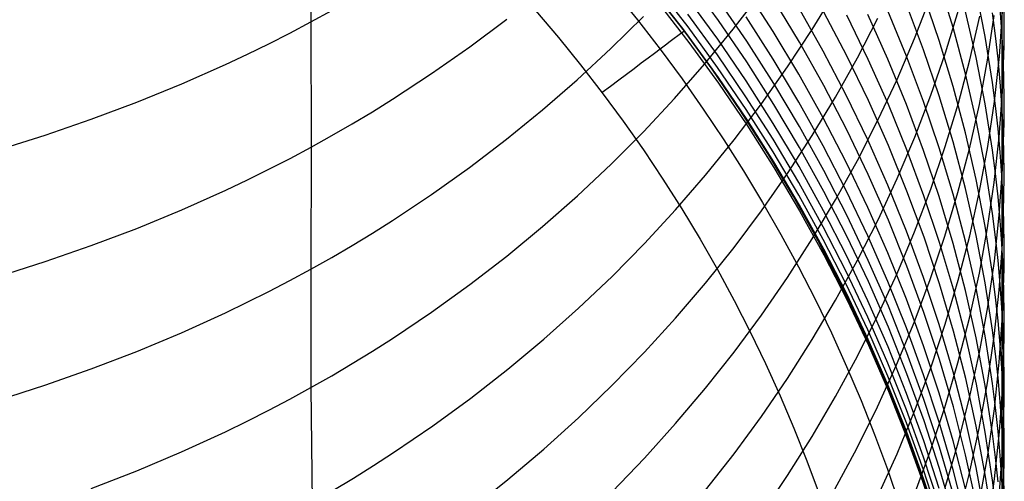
# Model space of a CAD drawing. Extents: x -383 to 1849, y -1185 to -529.
# Tile 448 of 656: x 417.39 to 427, y -1100.33 to -1095.83. Entities that reach past the tile are written whole.
import ezdxf

# ---------------------------------------------------------------- set-up
doc = ezdxf.new("R2010")
doc.units = 0
doc.layers.add('PREDEFINITO', color=7, linetype='CONTINUOUS')

msp = doc.modelspace()

# ---------------------------------------------------------------- linework, layer by layer
at = {"layer": 'PREDEFINITO'}
for p, q in [((420.2321, -1094.5964, 639.3888), (420.2325, -1095.8487, 637.8355)), ((426.9724, -1095.1933, 613.899), (426.9721, -1096.6583, 610.7636)), ((424.2088, -1095.8343, 585.1932), (423.92, -1095.4382, 585.1556)), ((426.4975, -1095.9041, 605.043), (426.3614, -1095.4587, 604.8921)), ((423.1906, -1095.5484, -0.0191), (423.4179, -1095.8286, -0.0191)), ((423.5531, -1095.5261, 575.188), (423.8555, -1095.9135, 575.188)), ((423.5531, -1095.5261, 0.688), (423.8555, -1095.9135, 0.688)), ((423.8555, -1095.9135, 287.438), (423.5531, -1095.5261, 287.438)), ((423.9106, -1095.8961, 580.3755), (423.6092, -1095.5071, 580.3598)), ((424.3521, -1095.9201, 630.8292), (424.6194, -1095.5716, 630.607)), ((424.7412, -1095.9406, 589.9641), (424.4771, -1095.5299, 589.8998)), ((425.1221, -1095.9207, 628.5886), (425.3496, -1095.5486, 628.3605)), ((426.3606, -1096.0291, 603.3296), (426.209, -1095.5849, 603.1886)), ((426.8104, -1095.9892, 608.6586), (426.7228, -1095.5411, 608.4876)), ((423.9185, -1095.9921, 578.6576), (423.6176, -1095.6034, 578.6524)), ((423.6187, -1095.6605, 576.0461), (423.9196, -1096.049, 576.0236)), ((424.2014, -1096.017, 583.5933), (423.9121, -1095.6196, 583.5627)), ((424.4846, -1096.0363, 586.8397), (424.2082, -1095.6317, 586.7937)), ((424.9988, -1096.0463, 591.5749), (424.7481, -1095.6299, 591.5006)), ((426.2088, -1096.1215, 601.6227), (426.0421, -1095.6791, 601.4917)), ((426.1212, -1096.0087, 624.3135), (426.2782, -1095.6032, 624.0847)), ((426.9948, -1095.8599, 614.1976), (426.9917, -1095.6375, 614.0981)), ((420.2325, -1095.8487, 637.8355), (420.4347, -1095.7376, 637.7574)), ((422.4237, -1095.7372, -0.312), (422.6465, -1095.9992, -0.312)), ((424.1991, -1096.1707, 581.9948), (423.9098, -1095.7727, 581.9712)), ((425.2306, -1096.1343, 593.2037), (424.9928, -1095.7115, 593.1197)), ((425.4604, -1096.1803, 594.8662), (425.2367, -1095.7528, 594.7733)), ((425.8607, -1096.2121, 598.232), (425.6646, -1095.7755, 598.1206)), ((426.0418, -1096.1813, 599.9243), (425.8602, -1095.7415, 599.8032)), ((426.4216, -1096.1491, 622.2965), (426.5486, -1095.7325, 622.0716)), ((426.7217, -1096.1941, 606.9262), (426.6173, -1095.7451, 606.7647)), ((426.9107, -1095.983, 610.4918), (426.8816, -1095.7587, 610.4014)), ((426.9488, -1096.1858, 616.2797), (426.9803, -1095.7454, 616.0727)), ((426.9724, -1095.9405, 612.3377), (426.9562, -1095.717, 612.2426)), ((420.0279, -1095.9569, 637.9114), (420.2325, -1095.8487, 637.8355)), ((420.2325, -1095.8487, 637.8355), (420.2328, -1097.07, 636.2578)), ((421.7808, -1096.0913, 635.594), (422.1419, -1095.8199, 635.4086)), ((423.1587, -1096.1078, 633.2476), (423.4749, -1095.7949, 633.0408)), ((423.4179, -1095.8286, -0.0191), (423.6386, -1096.1138, -0.0191)), ((424.4852, -1096.2391, 585.2312), (424.2088, -1095.8343, 585.1932)), ((424.7408, -1096.2114, 588.4286), (424.4767, -1095.7993, 588.3734)), ((425.6696, -1096.2148, 596.5472), (425.4598, -1095.7824, 596.4452)), ((425.5626, -1096.1987, 626.5656), (425.7626, -1095.8112, 626.3377)), ((426.66, -1096.2186, 620.2802), (426.7562, -1095.7922, 620.0601)), ((426.8336, -1096.2211, 618.2688), (426.8983, -1095.7864, 618.0546)), ((426.9937, -1096.0823, 614.2971), (426.9948, -1095.8599, 614.1976)), ((419.8209, -1096.0621, 637.985), (420.0279, -1095.9569, 637.9114)), ((423.8555, -1095.9135, 575.188), (424.1458, -1096.3103, 575.188)), ((423.8555, -1095.9135, 0.688), (424.1458, -1096.3103, 0.688)), ((424.1458, -1096.3103, 287.438), (423.8555, -1095.9135, 287.438)), ((424.1998, -1096.2944, 580.3913), (423.9106, -1095.8961, 580.3755)), ((424.0723, -1096.2613, 631.0465), (424.3521, -1095.9201, 630.8292)), ((424.9924, -1096.3592, 590.0294), (424.7412, -1095.9406, 589.9641)), ((424.8813, -1096.2867, 628.8126), (425.1221, -1095.9207, 628.5886)), ((426.6179, -1096.3532, 605.1948), (426.4975, -1095.9041, 605.043)), ((426.9843, -1096.1644, 612.4327), (426.9724, -1095.9405, 612.3377)), ((419.6117, -1096.1644, 638.0565), (419.8209, -1096.0621, 637.985)), ((422.6465, -1095.9992, -0.312), (422.8631, -1096.2664, -0.312)), ((424.2073, -1096.39, 578.6625), (423.9185, -1095.9921, 578.6576)), ((423.9196, -1096.049, 576.0236), (424.2084, -1096.4468, 576.0004)), ((424.4783, -1096.4232, 583.6242), (424.2014, -1096.017, 583.5933)), ((424.7482, -1096.4491, 586.8863), (424.4846, -1096.0363, 586.8397)), ((425.2361, -1096.47, 591.6503), (424.9988, -1096.0463, 591.5749)), ((425.9496, -1096.4101, 624.5396), (426.1212, -1096.0087, 624.3135)), ((426.4968, -1096.4773, 603.4715), (426.3606, -1096.0291, 603.3296)), ((426.8815, -1096.4397, 608.8301), (426.8104, -1095.9892, 608.6586)), ((426.9355, -1096.2077, 610.5823), (426.9107, -1095.983, 610.4918)), ((419.4003, -1096.2638, 638.1257), (419.6117, -1096.1644, 638.0565)), ((421.4091, -1096.3524, 635.7719), (421.7808, -1096.0913, 635.594)), ((422.8309, -1096.4119, 633.4482), (423.1587, -1096.1078, 633.2476)), ((423.6386, -1096.1138, -0.0191), (423.8525, -1096.4039, -0.0191)), ((425.4548, -1096.5639, 593.2888), (425.2306, -1096.1343, 593.2037)), ((426.3605, -1096.5684, 601.7548), (426.2088, -1096.1215, 601.6227)), ((426.2794, -1096.5624, 622.5193), (426.4216, -1096.1491, 622.2965)), ((426.9786, -1096.5273, 614.4959), (426.9937, -1096.0823, 614.2971)), ((426.9918, -1096.3884, 612.5278), (426.9843, -1096.1644, 612.4327)), ((424.476, -1096.5776, 582.0186), (424.1991, -1096.1707, 581.9948)), ((424.7488, -1096.6524, 585.2698), (424.4852, -1096.2391, 585.2312)), ((424.992, -1096.6314, 588.4846), (424.7408, -1096.2114, 588.4286)), ((425.3488, -1096.581, 626.79), (425.5626, -1096.1987, 626.5656)), ((425.6702, -1096.6142, 594.9601), (425.4604, -1096.1803, 594.8662)), ((425.8652, -1096.6532, 596.6503), (425.6696, -1096.2148, 596.5472)), ((426.0422, -1096.6543, 598.3446), (425.8607, -1096.2121, 598.232)), ((426.2086, -1096.6262, 600.0465), (426.0418, -1096.1813, 599.9243)), ((426.5482, -1096.6425, 620.4986), (426.66, -1096.2186, 620.2802)), ((426.8098, -1096.6459, 607.0884), (426.7217, -1096.1941, 606.9262)), ((426.7528, -1096.6543, 618.482), (426.8336, -1096.2211, 618.2688)), ((426.9008, -1096.6256, 616.486), (426.9488, -1096.1858, 616.2797)), ((426.956, -1096.4328, 610.6729), (426.9355, -1096.2077, 610.5823)), ((418.9712, -1096.4537, 638.2574), (419.4003, -1096.2638, 638.1257)), ((421.027, -1096.6028, 635.9421), (421.4091, -1096.3524, 635.7719)), ((422.8631, -1096.2664, -0.312), (423.0735, -1096.5385, -0.312)), ((423.7802, -1096.5949, 631.2584), (424.0723, -1096.2613, 631.0465)), ((424.1458, -1096.3103, 575.188), (424.4237, -1096.7162, 575.188)), ((424.1458, -1096.3103, 0.688), (424.4237, -1096.7162, 0.688)), ((424.4237, -1096.7162, 287.438), (424.1458, -1096.3103, 287.438)), ((424.4767, -1096.7015, 580.4071), (424.1998, -1096.2944, 580.3913)), ((424.6273, -1096.6462, 629.0323), (424.8813, -1096.2867, 628.8126)), ((426.7222, -1096.8054, 605.3474), (426.6179, -1096.3532, 605.1948)), ((422.4917, -1096.7068, 633.6423), (422.8309, -1096.4119, 633.4482)), ((423.8525, -1096.4039, -0.0191), (424.0597, -1096.6987, -0.0191)), ((424.4837, -1096.7968, 578.6672), (424.2073, -1096.39, 578.6625)), ((424.2084, -1096.4468, 576.0004), (424.4847, -1096.8533, 575.9763)), ((424.7424, -1096.8378, 583.6555), (424.4783, -1096.4232, 583.6242)), ((424.9989, -1096.8699, 586.9335), (424.7482, -1096.4491, 586.8863)), ((425.2302, -1096.7852, 590.0955), (424.9924, -1096.3592, 590.0294)), ((425.7637, -1096.8071, 624.7629), (425.9496, -1096.4101, 624.5396)), ((426.9107, -1096.6657, 608.9161), (426.8815, -1096.4397, 608.8301)), ((426.9721, -1096.6583, 610.7636), (426.956, -1096.4328, 610.6729)), ((426.9951, -1096.6126, 612.6229), (426.9918, -1096.3884, 612.5278)), ((418.5341, -1096.6318, 638.3802), (418.9712, -1096.4537, 638.2574)), ((423.0735, -1096.5385, -0.312), (423.2775, -1096.8154, -0.312)), ((425.4599, -1096.9007, 591.7266), (425.2361, -1096.47, 591.6503)), ((426.6173, -1096.9292, 603.6143), (426.4968, -1096.4773, 603.4715)), ((426.9467, -1096.9721, 614.6942), (426.9786, -1096.5273, 614.4959)), ((418.0896, -1096.798, 638.494), (418.5341, -1096.6318, 638.3802)), ((420.8322, -1096.7239, 636.0241), (421.027, -1096.6028, 635.9421)), ((423.4759, -1096.9203, 631.4648), (423.7802, -1096.5949, 631.2584)), ((424.7402, -1096.9927, 582.0426), (424.476, -1096.5776, 582.0186)), ((425.2299, -1097.0589, 588.5412), (424.992, -1096.6314, 588.4846)), ((425.1213, -1096.9575, 627.0108), (425.3488, -1096.581, 626.79)), ((425.6651, -1097, 593.3748), (425.4548, -1096.5639, 593.2888)), ((425.8658, -1097.054, 595.055), (425.6702, -1096.6142, 594.9601)), ((426.1223, -1096.972, 622.7398), (426.2794, -1096.5624, 622.5193)), ((426.3603, -1097.0757, 600.1697), (426.2086, -1096.6262, 600.0465)), ((426.4967, -1097.0194, 601.8878), (426.3605, -1096.5684, 601.7548)), ((426.421, -1097.0635, 620.7153), (426.5482, -1096.6425, 620.4986)), ((426.8364, -1097.0641, 616.6914), (426.9008, -1096.6256, 616.486)), ((426.994, -1096.8369, 612.718), (426.9951, -1096.6126, 612.6229)), ((420.6348, -1096.8421, 636.1041), (420.8322, -1096.7239, 636.0241)), ((422.1415, -1096.9921, 633.8296), (422.4917, -1096.7068, 633.6423)), ((424.0597, -1096.6987, -0.0191), (424.2599, -1096.9981, -0.0191)), ((424.3605, -1096.9988, 629.2475), (424.6273, -1096.6462, 629.0323)), ((424.4237, -1096.7162, 575.188), (424.689, -1097.1306, 575.188)), ((424.4237, -1096.7162, 0.688), (424.689, -1097.1306, 0.688)), ((424.689, -1097.1306, 287.438), (424.4237, -1096.7162, 287.438)), ((424.7408, -1097.117, 580.4229), (424.4767, -1096.7015, 580.4071)), ((424.9995, -1097.0735, 585.3087), (424.7488, -1096.6524, 585.2698)), ((426.0463, -1097.0971, 596.7544), (425.8652, -1096.6532, 596.6503)), ((426.209, -1097.1014, 598.4581), (426.0422, -1096.6543, 598.3446)), ((426.6562, -1097.0854, 618.6938), (426.7528, -1096.6543, 618.482)), ((426.8813, -1097.1, 607.2512), (426.8098, -1096.6459, 607.0884)), ((426.9356, -1096.8921, 609.0021), (426.9107, -1096.6657, 608.9161)), ((426.9839, -1096.884, 610.8543), (426.9721, -1096.6583, 610.7636)), ((426.9721, -1096.6583, 610.7636), (426.9731, -1098.0135, 607.5776)), ((417.6381, -1096.9524, 638.5989), (418.0896, -1096.798, 638.494)), ((423.2775, -1096.8154, -0.312), (423.4751, -1097.0969, -0.312)), ((424.7473, -1097.2119, 578.6717), (424.4837, -1096.7968, 578.6672)), ((425.4544, -1097.2181, 590.1623), (425.2302, -1096.7852, 590.0955)), ((425.5637, -1097.199, 624.9831), (425.7637, -1096.8071, 624.7629)), ((426.8101, -1097.2605, 605.5007), (426.7222, -1096.8054, 605.3474)), ((426.9791, -1097.2855, 612.9078), (426.994, -1096.8369, 612.718)), ((420.435, -1096.9575, 636.182), (420.6348, -1096.8421, 636.1041)), ((423.1597, -1097.2372, 631.6655), (423.4759, -1096.9203, 631.4648)), ((424.4847, -1096.8533, 575.9763), (424.7484, -1097.2681, 575.9513)), ((424.9936, -1097.2603, 583.6871), (424.7424, -1096.8378, 583.6555)), ((425.2363, -1097.2981, 586.9812), (424.9989, -1096.8699, 586.9335)), ((425.6697, -1097.3379, 591.8038), (425.4599, -1096.9007, 591.7266)), ((426.7217, -1097.3843, 603.7578), (426.6173, -1096.9292, 603.6143)), ((426.9562, -1097.1189, 609.0882), (426.9356, -1096.8921, 609.0021)), ((426.9913, -1097.1099, 610.9449), (426.9839, -1096.884, 610.8543)), ((417.1803, -1097.0948, 638.6948), (417.6381, -1096.9524, 638.5989)), ((420.2328, -1097.07, 636.2578), (420.435, -1096.9575, 636.182)), ((421.7804, -1097.2674, 634.0098), (422.1415, -1096.9921, 633.8296)), ((424.0811, -1097.344, 629.4578), (424.3605, -1096.9988, 629.2475)), ((424.2599, -1096.9981, -0.0191), (424.453, -1097.3019, -0.0191)), ((424.9915, -1097.4158, 582.0667), (424.7402, -1096.9927, 582.0426)), ((424.8805, -1097.3278, 627.2276), (425.1213, -1096.9575, 627.0108)), ((425.8611, -1097.4421, 593.4617), (425.6651, -1097, 593.3748)), ((425.9507, -1097.3773, 622.9577), (426.1223, -1096.972, 622.7398)), ((426.6172, -1097.474, 602.0215), (426.4967, -1097.0194, 601.8878)), ((426.8983, -1097.4161, 614.892), (426.9467, -1096.9721, 614.6942)), ((420.0282, -1097.1796, 636.3315), (420.2328, -1097.07, 636.2578)), ((420.2328, -1097.07, 636.2578), (420.2324, -1098.26, 634.6548)), ((423.4751, -1097.0969, -0.312), (423.6661, -1097.3828, -0.312)), ((424.992, -1097.5403, 580.4387), (424.7408, -1097.117, 580.4229)), ((425.2368, -1097.5021, 585.3481), (424.9995, -1097.0735, 585.3087)), ((425.4541, -1097.4932, 588.5985), (425.2299, -1097.0589, 588.5412)), ((426.0468, -1097.4995, 595.1509), (425.8658, -1097.054, 595.055)), ((426.2126, -1097.546, 596.8595), (426.0463, -1097.0971, 596.7544)), ((426.3606, -1097.5531, 598.5726), (426.209, -1097.1014, 598.4581)), ((426.2788, -1097.4811, 620.9299), (426.421, -1097.0635, 620.7153)), ((426.4966, -1097.5292, 600.2937), (426.3603, -1097.0757, 600.1697)), ((426.544, -1097.5141, 618.9042), (426.6562, -1097.0854, 618.6938)), ((426.7559, -1097.501, 616.8957), (426.8364, -1097.0641, 616.6914)), ((426.9107, -1097.3278, 607.3327), (426.8813, -1097.1, 607.2512)), ((426.9725, -1097.346, 609.1744), (426.9562, -1097.1189, 609.0882)), ((426.9944, -1097.336, 611.0356), (426.9913, -1097.1099, 610.9449)), ((419.8212, -1097.2861, 636.403), (420.0282, -1097.1796, 636.3315)), ((424.689, -1097.1306, 575.188), (424.9413, -1097.5531, 575.188)), ((424.689, -1097.1306, 0.688), (424.9413, -1097.5531, 0.688)), ((424.9413, -1097.5531, 287.438), (424.689, -1097.1306, 287.438)), ((424.998, -1097.6349, 578.676), (424.7473, -1097.2119, 578.6717)), ((425.3499, -1097.5856, 625.2), (425.5637, -1097.199, 624.9831)), ((425.6647, -1097.6575, 590.2299), (425.4544, -1097.2181, 590.1623)), ((419.612, -1097.3897, 636.4723), (419.8212, -1097.2861, 636.403)), ((421.4087, -1097.5322, 634.1827), (421.7804, -1097.2674, 634.0098)), ((422.8319, -1097.5453, 631.86), (423.1597, -1097.2372, 631.6655)), ((424.453, -1097.3019, -0.0191), (424.639, -1097.61, -0.0191)), ((424.7484, -1097.2681, 575.9513), (424.999, -1097.6908, 575.9257)), ((425.2314, -1097.6902, 583.7189), (424.9936, -1097.2603, 583.6871)), ((425.46, -1097.7332, 587.0294), (425.2363, -1097.2981, 586.9812)), ((426.8813, -1097.7179, 605.6544), (426.8101, -1097.2605, 605.5007)), ((426.9474, -1097.7339, 613.0973), (426.9791, -1097.2855, 612.9078)), ((419.4006, -1097.4903, 636.5394), (419.612, -1097.3897, 636.4723)), ((423.6661, -1097.3828, -0.312), (423.8504, -1097.6729, -0.312)), ((423.7893, -1097.6814, 629.663), (424.0811, -1097.344, 629.4578)), ((424.6266, -1097.6916, 627.4402), (424.8805, -1097.3278, 627.2276)), ((425.8653, -1097.7812, 591.8817), (425.6697, -1097.3379, 591.8038)), ((425.7648, -1097.7781, 623.1728), (425.9507, -1097.3773, 622.9577)), ((426.8097, -1097.8422, 603.9019), (426.7217, -1097.3843, 603.7578)), ((426.9358, -1097.556, 607.4143), (426.9107, -1097.3278, 607.3327)), ((426.9844, -1097.5734, 609.2606), (426.9725, -1097.346, 609.1744)), ((426.9931, -1097.5622, 611.1263), (426.9944, -1097.336, 611.0356)), ((418.9715, -1097.6826, 636.6672), (419.4006, -1097.4903, 636.5394)), ((425.2294, -1097.8463, 582.0909), (424.9915, -1097.4158, 582.0667)), ((425.4605, -1097.9376, 585.3878), (425.2368, -1097.5021, 585.3481)), ((425.6645, -1097.934, 588.6564), (425.4541, -1097.4932, 588.5985)), ((426.0427, -1097.8898, 593.5494), (425.8611, -1097.4421, 593.4617)), ((426.213, -1097.95, 595.2475), (426.0468, -1097.4995, 595.1509)), ((426.1217, -1097.895, 621.1423), (426.2788, -1097.4811, 620.9299)), ((426.7216, -1097.9319, 602.1559), (426.6172, -1097.474, 602.0215)), ((426.6597, -1097.9358, 617.0988), (426.7559, -1097.501, 616.8957)), ((426.8336, -1097.859, 615.0889), (426.8983, -1097.4161, 614.892)), ((421.0266, -1097.7862, 634.3481), (421.4087, -1097.5322, 634.1827)), ((422.4927, -1097.8439, 632.0483), (422.8319, -1097.5453, 631.86)), ((424.9413, -1097.5531, 575.188), (425.1805, -1097.9833, 575.188)), ((424.9413, -1097.5531, 0.688), (425.1805, -1097.9833, 0.688)), ((425.1805, -1097.9833, 287.438), (424.9413, -1097.5531, 287.438)), ((425.2298, -1097.9711, 580.4545), (424.992, -1097.5403, 580.4387)), ((425.1224, -1097.9663, 625.4133), (425.3499, -1097.5856, 625.2)), ((426.3637, -1097.9996, 596.9653), (426.2126, -1097.546, 596.8595)), ((426.4968, -1098.009, 598.6878), (426.3606, -1097.5531, 598.5726)), ((426.4165, -1097.9398, 619.1128), (426.544, -1097.5141, 618.9042)), ((426.6171, -1097.9865, 600.4185), (426.4966, -1097.5292, 600.2937)), ((426.9566, -1097.7846, 607.4959), (426.9358, -1097.556, 607.4143)), ((426.978, -1098.0147, 611.3073), (426.9931, -1097.5622, 611.1263)), ((426.992, -1097.801, 609.3467), (426.9844, -1097.5734, 609.2606)), ((418.5344, -1097.8628, 636.7864), (418.9715, -1097.6826, 636.6672)), ((423.4853, -1098.0107, 629.8628), (423.7893, -1097.6814, 629.663)), ((423.8504, -1097.6729, -0.312), (424.0279, -1097.9673, -0.312)), ((424.3598, -1098.0483, 627.6483), (424.6266, -1097.6916, 627.4402)), ((424.639, -1097.61, -0.0191), (424.8178, -1097.9222, -0.0191)), ((425.2353, -1098.0654, 578.6801), (424.998, -1097.6349, 578.676)), ((424.999, -1097.6908, 575.9257), (425.2364, -1098.1208, 575.8992)), ((425.4557, -1098.127, 583.751), (425.2314, -1097.6902, 583.7189)), ((425.8608, -1098.1029, 590.2981), (425.6647, -1097.6575, 590.2299)), ((420.8318, -1097.909, 634.4278), (421.0266, -1097.7862, 634.3481)), ((425.6698, -1098.1748, 587.078), (425.46, -1097.7332, 587.0294)), ((425.5647, -1098.1739, 623.3849), (425.7648, -1097.7781, 623.1728)), ((426.0464, -1098.23, 591.9604), (425.8653, -1097.7812, 591.8817)), ((426.9106, -1097.9473, 605.7314), (426.8813, -1097.7179, 605.6544)), ((426.8992, -1098.1815, 613.2862), (426.9474, -1097.7339, 613.0973)), ((426.9731, -1098.0135, 607.5776), (426.9566, -1097.7846, 607.4959)), ((418.0898, -1098.0311, 636.8968), (418.5344, -1097.8628, 636.7864)), ((422.1424, -1098.1329, 632.2299), (422.4927, -1097.8439, 632.0483)), ((425.4536, -1098.2837, 582.1153), (425.2294, -1097.8463, 582.0909)), ((426.2094, -1098.3425, 593.6379), (426.0427, -1097.8898, 593.5494)), ((426.7528, -1098.3002, 615.2848), (426.8336, -1097.859, 615.0889)), ((426.8812, -1098.3024, 604.0464), (426.8097, -1097.8422, 603.9019)), ((426.9952, -1098.0288, 609.4329), (426.992, -1097.801, 609.3467)), ((420.6344, -1098.0289, 634.5055), (420.8318, -1097.909, 634.4278)), ((424.0279, -1097.9673, -0.312), (424.1985, -1098.2656, -0.312)), ((424.8178, -1097.9222, -0.0191), (424.9891, -1098.2385, -0.0191)), ((424.8816, -1098.3408, 625.6227), (425.1224, -1097.9663, 625.4133)), ((425.1805, -1097.9833, 575.188), (425.4062, -1098.4205, 575.188)), ((425.1805, -1097.9833, 0.688), (425.4062, -1098.4205, 0.688)), ((425.4062, -1098.4205, 287.438), (425.1805, -1097.9833, 287.438)), ((425.454, -1098.4088, 580.4702), (425.2298, -1097.9711, 580.4545)), ((425.6703, -1098.3797, 585.4278), (425.4605, -1097.9376, 585.3878)), ((425.8606, -1098.3809, 588.7147), (425.6645, -1097.934, 588.6564)), ((425.95, -1098.3046, 621.3522), (426.1217, -1097.895, 621.1423)), ((426.364, -1098.4052, 595.3449), (426.213, -1097.95, 595.2475)), ((426.2739, -1098.3622, 619.3194), (426.4165, -1097.9398, 619.1128)), ((426.5478, -1098.368, 617.3004), (426.6597, -1097.9358, 617.0988)), ((426.7216, -1098.4469, 600.5438), (426.6171, -1097.9865, 600.4185)), ((426.8097, -1098.3926, 602.2909), (426.7216, -1097.9319, 602.1559)), ((426.9356, -1098.1771, 605.8085), (426.9106, -1097.9473, 605.7314)), ((417.6384, -1098.1874, 636.9986), (418.0898, -1098.0311, 636.8968)), ((420.4346, -1098.1459, 634.5812), (420.6344, -1098.0289, 634.5055)), ((423.1695, -1098.3314, 630.057), (423.4853, -1098.0107, 629.8628)), ((424.0805, -1098.3976, 627.8518), (424.3598, -1098.0483, 627.6483)), ((425.459, -1098.5028, 578.6839), (425.2353, -1098.0654, 578.6801)), ((426.4995, -1098.4573, 597.0718), (426.3637, -1097.9996, 596.9653)), ((426.6173, -1098.4685, 598.8036), (426.4968, -1098.009, 598.6878)), ((426.946, -1098.4669, 611.488), (426.978, -1098.0147, 611.3073)), ((426.9731, -1098.0135, 607.5776), (426.9726, -1098.6379, 605.9627)), ((426.9852, -1098.2426, 607.6593), (426.9731, -1098.0135, 607.5776)), ((426.9942, -1098.2566, 609.519), (426.9952, -1098.0288, 609.4329)), ((420.2324, -1098.26, 634.6548), (420.4346, -1098.1459, 634.5812)), ((421.7813, -1098.4116, 632.4047), (422.1424, -1098.1329, 632.2299)), ((425.2364, -1098.1208, 575.8992), (425.4601, -1098.5578, 575.8721)), ((425.3508, -1098.5642, 623.5938), (425.5647, -1098.1739, 623.3849)), ((425.6659, -1098.5704, 583.7832), (425.4557, -1098.127, 583.751)), ((425.8654, -1098.6224, 587.1271), (425.6698, -1098.1748, 587.078)), ((426.0424, -1098.5538, 590.3669), (425.8608, -1098.1029, 590.2981)), ((426.8347, -1098.6279, 613.4742), (426.8992, -1098.1815, 613.2862)), ((426.9563, -1098.4074, 605.8856), (426.9356, -1098.1771, 605.8085)), ((417.1806, -1098.3316, 637.0917), (417.6384, -1098.1874, 636.9986)), ((420.0278, -1098.371, 634.7264), (420.2324, -1098.26, 634.6548)), ((420.2324, -1098.26, 634.6548), (420.2326, -1099.4166, 633.0299)), ((424.1985, -1098.2656, -0.312), (424.3621, -1098.5677, -0.312)), ((424.9891, -1098.2385, -0.0191), (425.153, -1098.5587, -0.0191)), ((426.2126, -1098.6839, 592.0396), (426.0464, -1098.23, 591.9604)), ((426.9793, -1098.7124, 609.691), (426.9942, -1098.2566, 609.519)), ((426.9929, -1098.4719, 607.7409), (426.9852, -1098.2426, 607.6593)), ((419.8208, -1098.4791, 634.7958), (420.0278, -1098.371, 634.7264)), ((422.8419, -1098.643, 630.2454), (423.1695, -1098.3314, 630.057)), ((424.6277, -1098.7087, 625.8281), (424.8816, -1098.3408, 625.6227)), ((425.664, -1098.7277, 582.1397), (425.4536, -1098.2837, 582.1153)), ((425.764, -1098.7096, 621.5594), (425.95, -1098.3046, 621.3522)), ((426.1165, -1098.7808, 619.5239), (426.2739, -1098.3622, 619.3194)), ((426.3609, -1098.7998, 593.7269), (426.2094, -1098.3425, 593.6379)), ((426.4207, -1098.7973, 617.5003), (426.5478, -1098.368, 617.3004)), ((426.6562, -1098.7394, 615.4795), (426.7528, -1098.3002, 615.2848)), ((426.9105, -1098.5333, 604.1188), (426.8812, -1098.3024, 604.0464)), ((421.4094, -1098.6798, 632.5724), (421.7813, -1098.4116, 632.4047)), ((423.7887, -1098.7391, 628.0503), (424.0805, -1098.3976, 627.8518)), ((425.4062, -1098.4205, 575.188), (425.6182, -1098.8644, 575.188)), ((425.4062, -1098.4205, 0.688), (425.6182, -1098.8644, 0.688)), ((425.6182, -1098.8644, 287.438), (425.4062, -1098.4205, 287.438)), ((425.6644, -1098.8531, 580.4859), (425.454, -1098.4088, 580.4702)), ((425.8658, -1098.8279, 585.4681), (425.6703, -1098.3797, 585.4278)), ((426.0422, -1098.8333, 588.7735), (425.8606, -1098.3809, 588.7147)), ((426.4996, -1098.8647, 595.4428), (426.364, -1098.4052, 595.3449)), ((426.6195, -1098.9188, 597.1789), (426.4995, -1098.4573, 597.0718)), ((426.7217, -1098.9313, 598.9199), (426.6173, -1098.4685, 598.8036)), ((426.8097, -1098.9102, 600.6696), (426.7216, -1098.4469, 600.5438)), ((426.8812, -1098.8555, 602.4262), (426.8097, -1098.3926, 602.2909)), ((426.8974, -1098.9183, 611.668), (426.946, -1098.4669, 611.488)), ((426.9726, -1098.6379, 605.9627), (426.9563, -1098.4074, 605.8856)), ((419.6116, -1098.5841, 634.8631), (419.8208, -1098.4791, 634.7958)), ((425.1232, -1098.9486, 623.7991), (425.3508, -1098.5642, 623.5938)), ((425.153, -1098.5587, -0.0191), (425.3092, -1098.8826, -0.0191)), ((425.6688, -1098.9468, 578.6876), (425.459, -1098.5028, 578.6839)), ((425.4601, -1098.5578, 575.8721), (425.6699, -1099.0013, 575.8442)), ((426.2091, -1099.0099, 590.4362), (426.0424, -1098.5538, 590.3669)), ((426.9356, -1098.7646, 604.1912), (426.9105, -1098.5333, 604.1188)), ((426.9963, -1098.7014, 607.8226), (426.9929, -1098.4719, 607.7409)), ((419.4002, -1098.686, 634.9283), (419.6116, -1098.5841, 634.8631)), ((422.503, -1098.9452, 630.4276), (422.8419, -1098.643, 630.2454)), ((424.3621, -1098.5677, -0.312), (424.5186, -1098.8736, -0.312)), ((425.862, -1099.0199, 583.8156), (425.6659, -1098.5704, 583.7832)), ((426.0465, -1099.0757, 587.1764), (425.8654, -1098.6224, 587.1271)), ((426.7541, -1099.0727, 613.6613), (426.8347, -1098.6279, 613.4742)), ((426.9845, -1098.8687, 606.0399), (426.9726, -1098.6379, 605.9627)), ((426.9726, -1098.6379, 605.9627), (426.9729, -1099.2281, 604.3362)), ((418.971, -1098.8809, 635.0523), (419.4002, -1098.686, 634.9283)), ((421.0272, -1098.9369, 632.7326), (421.4094, -1098.6798, 632.5724)), ((423.4848, -1099.0723, 628.2436), (423.7887, -1098.7391, 628.0503)), ((424.3609, -1099.0694, 626.0291), (424.6277, -1098.7087, 625.8281)), ((425.5639, -1099.1095, 621.7637), (425.764, -1098.7096, 621.5594)), ((425.8602, -1099.1777, 582.1642), (425.664, -1098.7277, 582.1397)), ((426.3637, -1099.1426, 592.1194), (426.2126, -1098.6839, 592.0396)), ((426.544, -1099.176, 615.6727), (426.6562, -1098.7394, 615.4795)), ((426.9477, -1099.1679, 609.8626), (426.9793, -1098.7124, 609.691)), ((426.9954, -1098.931, 607.9042), (426.9963, -1098.7014, 607.8226)), ((425.8605, -1099.3034, 580.5015), (425.6644, -1098.8531, 580.4859)), ((426.0469, -1099.2817, 585.5085), (425.8658, -1098.8279, 585.4681)), ((425.9445, -1099.1951, 619.726), (426.1165, -1098.7808, 619.5239)), ((426.2089, -1099.2909, 588.8326), (426.0422, -1098.8333, 588.7735)), ((426.2784, -1099.2231, 617.6983), (426.4207, -1098.7973, 617.5003)), ((426.4971, -1099.2613, 593.8165), (426.3609, -1098.7998, 593.7269)), ((426.9564, -1098.9962, 604.2637), (426.9356, -1098.7646, 604.1912)), ((418.5338, -1099.0635, 635.168), (418.971, -1098.8809, 635.0523)), ((420.8323, -1099.0613, 632.8099), (421.0272, -1098.9369, 632.7326)), ((422.153, -1099.2375, 630.6034), (422.503, -1098.9452, 630.4276)), ((424.5186, -1098.8736, -0.312), (424.6678, -1099.1829, -0.312)), ((424.8824, -1099.3267, 624.0008), (425.1232, -1098.9486, 623.7991)), ((425.3092, -1098.8826, -0.0191), (425.4578, -1099.2102, -0.0191)), ((425.6182, -1098.8644, 575.188), (425.8162, -1099.3145, 575.188)), ((425.6182, -1098.8644, 0.688), (425.8162, -1099.3145, 0.688)), ((425.8162, -1099.3145, 287.438), (425.6182, -1098.8644, 287.438)), ((425.8645, -1099.3968, 578.6909), (425.6688, -1098.9468, 578.6876)), ((426.6195, -1099.3279, 595.5413), (426.4996, -1098.8647, 595.4428)), ((426.7235, -1099.3835, 597.2864), (426.6195, -1098.9188, 597.1789)), ((426.8098, -1099.3969, 599.0367), (426.7217, -1098.9313, 598.9199)), ((426.8812, -1099.3758, 600.7957), (426.8097, -1098.9102, 600.6696)), ((426.8326, -1099.3686, 611.8473), (426.8974, -1098.9183, 611.668)), ((426.9106, -1099.0878, 602.494), (426.8812, -1098.8555, 602.4262)), ((426.9809, -1099.3901, 608.0671), (426.9954, -1098.931, 607.9042)), ((426.9921, -1099.0996, 606.117), (426.9845, -1098.8687, 606.0399)), ((425.6699, -1099.0013, 575.8442), (425.8655, -1099.4508, 575.8157)), ((426.0435, -1099.4749, 583.8481), (425.862, -1099.0199, 583.8156)), ((426.3607, -1099.4706, 590.5059), (426.2091, -1099.0099, 590.4362)), ((426.9729, -1099.2281, 604.3362), (426.9564, -1098.9962, 604.2637)), ((418.0893, -1099.234, 635.2751), (418.5338, -1099.0635, 635.168)), ((420.6349, -1099.1827, 632.8852), (420.8323, -1099.0613, 632.8099)), ((423.1691, -1099.3968, 628.4315), (423.4848, -1099.0723, 628.2436)), ((424.0814, -1099.4226, 626.2256), (424.3609, -1099.0694, 626.0291)), ((425.3499, -1099.5039, 621.9648), (425.5639, -1099.1095, 621.7637)), ((426.2127, -1099.5341, 587.226), (426.0465, -1099.0757, 587.1764)), ((426.6578, -1099.5154, 613.8471), (426.7541, -1099.0727, 613.6613)), ((426.9357, -1099.3204, 602.5618), (426.9106, -1099.0878, 602.494)), ((426.9953, -1099.3308, 606.1941), (426.9921, -1099.0996, 606.117)), ((417.6378, -1099.3923, 635.3738), (418.0893, -1099.234, 635.2751)), ((420.435, -1099.3011, 632.9586), (420.6349, -1099.1827, 632.8852)), ((421.792, -1099.5196, 630.7726), (422.153, -1099.2375, 630.6034)), ((424.6678, -1099.1829, -0.312), (424.8096, -1099.4957, -0.312)), ((425.4578, -1099.2102, -0.0191), (425.5985, -1099.5413, -0.0191)), ((425.7581, -1099.6048, 619.9256), (425.9445, -1099.1951, 619.726)), ((426.0418, -1099.6333, 582.1887), (425.8602, -1099.1777, 582.1642)), ((426.1213, -1099.6451, 617.8942), (426.2784, -1099.2231, 617.6983)), ((426.4994, -1099.6055, 592.1996), (426.3637, -1099.1426, 592.1194)), ((426.4165, -1099.6096, 615.8644), (426.544, -1099.176, 615.6727)), ((426.8995, -1099.6226, 610.0337), (426.9477, -1099.1679, 609.8626)), ((426.9849, -1099.4603, 604.4087), (426.9729, -1099.2281, 604.3362)), ((426.9729, -1099.2281, 604.3362), (426.9729, -1099.7868, 602.6975)), ((420.2326, -1099.4166, 633.0299), (420.435, -1099.3011, 632.9586)), ((424.6284, -1099.698, 624.1986), (424.8824, -1099.3267, 624.0008)), ((425.8162, -1099.3145, 575.188), (425.9999, -1099.7703, 575.188)), ((425.8162, -1099.3145, 0.688), (425.9999, -1099.7703, 0.688)), ((425.9999, -1099.7703, 287.438), (425.8162, -1099.3145, 287.438)), ((426.0421, -1099.7593, 580.5171), (425.8605, -1099.3034, 580.5015)), ((426.213, -1099.7407, 585.5492), (426.0469, -1099.2817, 585.5085)), ((426.3606, -1099.7531, 588.8921), (426.2089, -1099.2909, 588.8326)), ((426.6175, -1099.7266, 593.9065), (426.4971, -1099.2613, 593.8165)), ((426.7233, -1099.7944, 595.6402), (426.6195, -1099.3279, 595.5413)), ((426.9565, -1099.5535, 602.6296), (426.9357, -1099.3204, 602.5618)), ((426.9942, -1099.562, 606.2711), (426.9953, -1099.3308, 606.1941)), ((417.18, -1099.5383, 635.464), (417.6378, -1099.3923, 635.3738)), ((420.0279, -1099.529, 633.0992), (420.2326, -1099.4166, 633.0299)), ((420.2326, -1099.4166, 633.0299), (420.2437, -1100.5365, 631.3777)), ((422.8417, -1099.7121, 628.6137), (423.1691, -1099.3968, 628.4315)), ((423.7896, -1099.7679, 626.4173), (424.0814, -1099.4226, 626.2256)), ((426.0455, -1099.8525, 578.6941), (425.8645, -1099.3968, 578.6909)), ((426.8112, -1099.851, 597.3943), (426.7235, -1099.3835, 597.2864)), ((426.7517, -1099.8172, 612.0257), (426.8326, -1099.3686, 611.8473)), ((426.8812, -1099.8649, 599.1538), (426.8098, -1099.3969, 599.0367)), ((426.9106, -1099.6094, 600.8588), (426.8812, -1099.3758, 600.7957)), ((426.9496, -1099.8488, 608.2297), (426.9809, -1099.3901, 608.0671)), ((421.4203, -1099.7909, 630.9349), (421.792, -1099.5196, 630.7726)), ((424.8096, -1099.4957, -0.312), (424.944, -1099.8117, -0.312)), ((425.1224, -1099.8924, 622.1626), (425.3499, -1099.5039, 621.9648)), ((425.8655, -1099.4508, 575.8157), (426.0465, -1099.9058, 575.7866)), ((426.2101, -1099.9351, 583.8807), (426.0435, -1099.4749, 583.8481)), ((426.4969, -1099.9355, 590.576), (426.3607, -1099.4706, 590.5059)), ((426.5458, -1099.9556, 614.0317), (426.6578, -1099.5154, 613.8471)), ((426.9926, -1099.6927, 604.4812), (426.9849, -1099.4603, 604.4087)), ((419.8208, -1099.6383, 633.1664), (420.0279, -1099.529, 633.0992)), ((425.5577, -1100.0093, 620.1223), (425.7581, -1099.6048, 619.9256)), ((425.5985, -1099.5413, -0.0191), (425.7312, -1099.8757, -0.0191)), ((426.3639, -1099.9971, 587.2758), (426.2127, -1099.5341, 587.226)), ((426.2739, -1100.0399, 616.0542), (426.4165, -1099.6096, 615.8644)), ((426.6193, -1100.0721, 592.2802), (426.4994, -1099.6055, 592.1996)), ((426.8351, -1100.0761, 610.2039), (426.8995, -1099.6226, 610.0337)), ((426.9358, -1099.8434, 600.922), (426.9106, -1099.6094, 600.8588)), ((426.9729, -1099.7868, 602.6975), (426.9565, -1099.5535, 602.6296)), ((426.9793, -1100.0244, 606.425), (426.9942, -1099.562, 606.2711)), ((419.6114, -1099.7446, 633.2316), (419.8208, -1099.6383, 633.1664)), ((422.503, -1100.0179, 628.79), (422.8417, -1099.7121, 628.6137)), ((424.3615, -1100.0621, 624.3922), (424.6284, -1099.698, 624.1986)), ((425.9496, -1100.0628, 618.0877), (426.1213, -1099.6451, 617.8942)), ((426.2086, -1100.094, 582.2132), (426.0418, -1099.6333, 582.1887)), ((426.996, -1099.9252, 604.5536), (426.9926, -1099.6927, 604.4812)), ((419.3998, -1099.8478, 633.2948), (419.6114, -1099.7446, 633.2316)), ((421.0382, -1100.0511, 631.09), (421.4203, -1099.7909, 630.9349)), ((423.4857, -1100.1047, 626.604), (423.7896, -1099.7679, 626.4173)), ((424.944, -1099.8117, -0.312), (425.0708, -1100.1308, -0.312)), ((425.9999, -1099.7703, 575.188), (426.169, -1100.2312, 575.188)), ((425.9999, -1099.7703, 0.688), (426.169, -1100.2312, 0.688)), ((426.169, -1100.2312, 287.438), (425.9999, -1099.7703, 287.438)), ((426.2088, -1100.2204, 580.5325), (426.0421, -1099.7593, 580.5171)), ((426.3641, -1100.2044, 585.59), (426.213, -1099.7407, 585.5492)), ((426.4968, -1100.2195, 588.9518), (426.3606, -1099.7531, 588.8921)), ((426.7218, -1100.1951, 593.9968), (426.6175, -1099.7266, 593.9065)), ((426.8108, -1100.2638, 595.7394), (426.7233, -1099.7944, 595.6402)), ((426.985, -1100.0204, 602.7653), (426.9729, -1099.7868, 602.6975)), ((426.9729, -1099.7868, 602.6975), (426.9731, -1100.3124, 601.0484)), ((418.9703, -1100.0449, 633.4149), (419.3998, -1099.8478, 633.2948)), ((424.8814, -1100.2744, 622.3568), (425.1224, -1099.8924, 622.1626)), ((425.7312, -1099.8757, -0.0191), (425.856, -1100.2134, -0.0191)), ((426.2118, -1100.3133, 578.6969), (426.0455, -1099.8525, 578.6941)), ((426.0465, -1099.9058, 575.7866), (426.2128, -1100.366, 575.7568)), ((426.655, -1100.2637, 612.2028), (426.7517, -1099.8172, 612.0257)), ((426.8823, -1100.3209, 597.5024), (426.8112, -1099.851, 597.3943)), ((426.9106, -1100.0996, 599.2124), (426.8812, -1099.8649, 599.1538)), ((426.9016, -1100.3068, 608.3916), (426.9496, -1099.8488, 608.2297)), ((426.9566, -1100.0777, 600.9852), (426.9358, -1099.8434, 600.922)), ((426.3617, -1100.4, 583.9134), (426.2101, -1099.9351, 583.8807)), ((426.4996, -1100.4644, 587.3258), (426.3639, -1099.9971, 587.2758)), ((426.4186, -1100.3927, 614.2146), (426.5458, -1099.9556, 614.0317)), ((426.6173, -1100.4042, 590.6463), (426.4969, -1099.9355, 590.576)), ((426.995, -1100.1578, 604.626), (426.996, -1099.9252, 604.5536)), ((418.5328, -1100.2297, 633.5268), (418.9703, -1100.0449, 633.4149)), ((420.8433, -1100.1769, 631.1648), (421.0382, -1100.0511, 631.09)), ((422.153, -1100.3138, 628.9601), (422.503, -1100.0179, 628.79)), ((424.082, -1100.4187, 624.5813), (424.3615, -1100.0621, 624.3922)), ((425.3434, -1100.4082, 620.316), (425.5577, -1100.0093, 620.1223)), ((425.7636, -1100.4757, 618.2788), (425.9496, -1100.0628, 618.0877)), ((426.1165, -1100.4662, 616.242), (426.2739, -1100.0399, 616.0542)), ((426.3603, -1100.5594, 582.2376), (426.2086, -1100.094, 582.2132)), ((426.7232, -1100.5421, 592.3611), (426.6193, -1100.0721, 592.2802)), ((426.7546, -1100.5278, 610.3733), (426.8351, -1100.0761, 610.2039)), ((426.9357, -1100.3347, 599.271), (426.9106, -1100.0996, 599.2124)), ((426.9475, -1100.4865, 606.5785), (426.9793, -1100.0244, 606.425)), ((426.9731, -1100.3124, 601.0484), (426.9566, -1100.0777, 600.9852)), ((426.9927, -1100.2541, 602.8331), (426.985, -1100.0204, 602.7653)), ((420.646, -1100.2998, 631.2377), (420.8433, -1100.1769, 631.1648)), ((423.1698, -1100.4328, 626.7855), (423.4857, -1100.1047, 626.604)), ((425.0708, -1100.1308, -0.312), (425.1899, -1100.4528, -0.312)), ((426.8098, -1100.6665, 594.0874), (426.7218, -1100.1951, 593.9968)), ((426.9804, -1100.623, 604.7706), (426.995, -1100.1578, 604.626)), ((418.0878, -1100.4021, 633.6304), (418.5328, -1100.2297, 633.5268)), ((424.6274, -1100.6496, 622.5472), (424.8814, -1100.2744, 622.3568)), ((425.856, -1100.2134, -0.0191), (425.9725, -1100.5542, -0.0191)), ((426.169, -1100.2312, 575.188), (426.3234, -1100.697, 575.188)), ((426.169, -1100.2312, 0.688), (426.3234, -1100.697, 0.688)), ((426.3234, -1100.697, 287.438), (426.169, -1100.2312, 287.438)), ((426.3605, -1100.6861, 580.5478), (426.2088, -1100.2204, 580.5325)), ((426.4997, -1100.6724, 585.6309), (426.3641, -1100.2044, 585.59)), ((426.6172, -1100.6896, 589.0117), (426.4968, -1100.2195, 588.9518)), ((426.5427, -1100.7076, 612.3787), (426.655, -1100.2637, 612.2028)), ((426.8817, -1100.7356, 595.8389), (426.8108, -1100.2638, 595.7394)), ((426.9961, -1100.488, 602.9009), (426.9927, -1100.2541, 602.8331)), ((420.4461, -1100.4197, 631.3087), (420.646, -1100.2998, 631.2377)), ((421.7922, -1100.5992, 629.1237), (422.153, -1100.3138, 628.9601)), ((426.363, -1100.7788, 578.6996), (426.2118, -1100.3133, 578.6969)), ((426.8374, -1100.7634, 608.5528), (426.9016, -1100.3068, 608.3916)), ((426.9115, -1100.5566, 597.5566), (426.8823, -1100.3209, 597.5024)), ((426.9731, -1100.3124, 601.0484), (426.973, -1100.806, 599.3883)), ((426.9852, -1100.5473, 601.1116), (426.9731, -1100.3124, 601.0484))]:
    msp.add_line(p, q, dxfattribs=at)
at = {"layer": 'PREDEFINITO', "extrusion": (-0.600786, 0.79941, 2.291e-10)}
msp.add_arc((320.5755, 0.6879, -1130.7605), 0.9998, 179.99031, 269.99031, dxfattribs=at)

doc.saveas('drawing.dxf')
